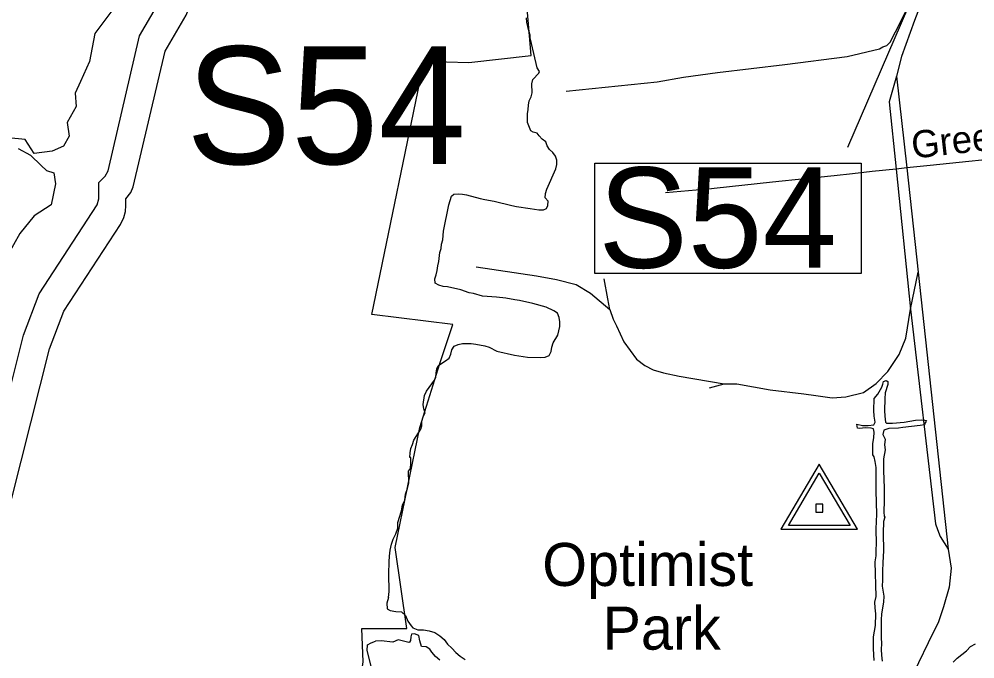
# Model space of a CAD drawing. Extents: x 2290055 to 2389491, y 66597 to 237875.
# Drawn here: x 2315029 to 2318363, y 169694 to 171925 of the extents above; entities that cross this region are included whole.
import ezdxf

# ---------------------------------------------------------------- set-up
doc = ezdxf.new("R2010")
doc.units = 0
for name, color, linetype in [('Exist Boundary Land Use Park Urban  Label', 7, 'Continuous'), ('Exist Boundary Political City Limit New', 7, 'Continuous'), ('Exist Hydrographic Buffer Line', 7, 'Continuous'), ('Exist Hydrographic Island Shore', 7, 'Continuous'), ('Exist Hydrographic River Shore', 7, 'Continuous'), ('Exist Railroad Mainline', 7, 'Continuous'), ('Exist Railroad Siding', 7, 'Continuous'), ('Exist Road Non-System Type 51', 7, 'Continuous'), ('Exist Road Non-System Type 51 Label', 7, 'Continuous'), ('Exist Road Primary Interstate Structure Ovrhead Sign Number Label', 7, 'Continuous'), ('Exist Road Primary US Structure Ovrhead Sign Number Label', 7, 'Continuous'), ('Exist Survey Geodetic Marker CELL', 7, 'Continuous'), ('Map Preparation Boundary City Limit Buffer Line', 7, 'Continuous')]:
    doc.layers.add(name, color=color, linetype=linetype)

msp = doc.modelspace()

# ---------------------------------------------------------------- linework, layer by layer
at = {"layer": 'Exist Boundary Political City Limit New'}
for points in [[(2316815, 171798), (2316794.8, 172045.2), (2316910.8, 172226.9), (2317233.5, 172504.5), (2317389.8, 172580.1), (2317253.8, 172575.1), (2317334.5, 172923.3), (2317208.2, 172943.5), (2317203.2, 173079.7), (2317108.5, 173166.8), (2317005.8, 173405.6), (2317005.8, 173856.6), (2317016.8, 174083.9), (2317092.2, 174139.4), (2317036.8, 174472.5), (2317041.8, 175088.1), (2317122.5, 175093.1), (2317248.8, 175693.6), (2317294, 175910.6), (2317475.5, 176112.5), (2317465.5, 176385), (2317536.2, 176672.6), (2317500.8, 176864.3), (2317531, 177066.2)], [(2315710.2, 162417.2), (2315871.8, 164238.8), (2315544, 167110.1), (2315594.2, 167407.8), (2315735.5, 168270.7), (2315861.8, 168911.6), (2315982.8, 169451.5), (2316229.7, 169396), (2316290.2, 169486.8), (2316209.8, 169547.4), (2316229.7, 169683.6), (2316224.8, 169799.7), (2316381.2, 169799.7), (2316340.8, 170082.3), (2316426.5, 170501.1), (2316497.2, 170723.2), (2316542.5, 170859.4), (2316260, 170894.7), (2316441.8, 171777.8), (2316598, 171772.8), (2316815, 171798)]]:
    msp.add_lwpolyline(points, dxfattribs=at)
at = {"layer": 'Exist Hydrographic Buffer Line'}
for points in [[(2314878.6, 170162.4), (2315045.1, 170823), (2315099.5, 170966.8), (2315301.2, 171276.5), (2315307.8, 171298.3), (2315307.8, 171354.4), (2315329.5, 171376.8), (2315339.8, 171395.6), (2315449.3, 171866.7), (2315528.2, 172002.6), (2315700.1, 172637.5), (2315788.2, 172879), (2315783.3, 172965.4), (2315805.9, 172993.2), (2316106.5, 174379.1), (2316371.2, 175313.8), (2316405.9, 175544.1), (2316407.4, 175596.8)], [(2314971.9, 170125.5), (2315135.7, 170774.8), (2315185.4, 170906.2), (2315382.4, 171208.7), (2315394.7, 171233.1), (2315400.2, 171253.3), (2315401.9, 171274.2), (2315401.9, 171297.9), (2315418.9, 171320.5), (2315427.7, 171339.4), (2315538.7, 171812.7), (2315611.7, 171938.3), (2315624, 171967.5), (2315790.5, 172589.2), (2315877.6, 172827.3), (2315883.1, 172847.7)]]:
    msp.add_lwpolyline(points, dxfattribs=at)
at = {"layer": 'Exist Hydrographic Island Shore'}
for points in [[(2316590.2, 171311.6), (2316637.5, 171298.8), (2316654, 171295.3), (2316686.5, 171290), (2316748.2, 171274.1), (2316763.5, 171271), (2316811.5, 171264.4), (2316842.2, 171259.1), (2316858.2, 171259.5), (2316869, 171264), (2316873.2, 171275), (2316874.2, 171290.1), (2316864.5, 171301.8), (2316865, 171316.8), (2316870, 171331.1), (2316901.7, 171402.3), (2316904.5, 171417.3), (2316904.5, 171432.4), (2316900.5, 171447.1), (2316890.7, 171459.2), (2316879.5, 171470.1), (2316871.5, 171482.9), (2316866.2, 171497.2), (2316854, 171505.9), (2316843.5, 171517.5), (2316836.7, 171526.9), (2316822, 171530.1), (2316814.2, 171535.2), (2316802.7, 171563.6), (2316802, 171579), (2316802.2, 171594.5), (2316805, 171609.4), (2316805.5, 171624.8), (2316808.7, 171639.5), (2316815.5, 171653.2), (2316818.2, 171668), (2316818, 171699.2), (2316821.2, 171714.5), (2316842, 171735.6), (2316843.7, 171741.7), (2316836.5, 171755), (2316832.2, 171769.7), (2316811.7, 171859.5), (2316811.2, 171868.1), (2316806.7, 171883.4), (2316800.2, 171913.9), (2316798.7, 171929.1)], [(2316317.7, 169908), (2316319.5, 169929), (2316319, 169990.6), (2316319.5, 170032.3), (2316321, 170052.4), (2316324, 170073.2), (2316328.2, 170093.9), (2316334.5, 170111.5), (2316343.5, 170129.9), (2316349.7, 170149.1), (2316350.7, 170169.5), (2316362.5, 170209.4), (2316366, 170229.3), (2316374.2, 170247.6), (2316377.5, 170267.8), (2316383.7, 170287.3), (2316388.5, 170307), (2316387, 170348.2), (2316394, 170357.1), (2316395.7, 170375.4), (2316395, 170395.6), (2316392.5, 170396.1), (2316393.5, 170411.9), (2316396, 170427.3), (2316401.7, 170441.4), (2316406.2, 170456.2), (2316422.5, 170481.8), (2316430, 170495.3), (2316434, 170506.6), (2316433.7, 170522.6), (2316438.7, 170537.5), (2316445.5, 170551.5), (2316441, 170565.8), (2316438, 170581.3), (2316443.2, 170612.7), (2316450.7, 170627), (2316477.7, 170665.9), (2316482.5, 170675.2), (2316483.5, 170690.4), (2316486, 170705.6), (2316490.7, 170715.9), (2316503.5, 170725.1), (2316517, 170732.6), (2316528.7, 170742.4), (2316535, 170756.4), (2316538.7, 170771.4), (2316546.2, 170784.3), (2316561, 170789.7), (2316576.2, 170793.6), (2316591.5, 170794), (2316606.5, 170793.2), (2316622.5, 170791.3), (2316653.2, 170784.8), (2316668.5, 170780.2), (2316695.5, 170767.2), (2316756.7, 170752.8), (2316802, 170746.2), (2316849, 170745.2), (2316864.2, 170746.1), (2316878, 170751.6), (2316885, 170765.2), (2316887.2, 170780.6), (2316892.5, 170795.4), (2316908.5, 170822), (2316912.2, 170837.2), (2316915.5, 170852.3), (2316915.2, 170868.5), (2316913, 170884.3), (2316907, 170899), (2316894.7, 170907.8), (2316867.2, 170920.6), (2316820.5, 170933.3), (2316774, 170943.7), (2316758.7, 170945.6), (2316726.5, 170951.5), (2316694, 170955.5), (2316645, 170959), (2316614.2, 170967.4), (2316599.2, 170969.6), (2316570.5, 170980.3), (2316523.5, 170990.8), (2316508.5, 170992.7), (2316493.5, 170996.3), (2316480.5, 171003.4), (2316479.5, 171018.5), (2316484, 171033.1), (2316487.5, 171048.2), (2316490, 171064), (2316493.5, 171079.5), (2316496.5, 171110.6), (2316501, 171125.2), (2316503, 171140.3), (2316507, 171155), (2316510, 171185.6), (2316528.5, 171277.4), (2316537, 171307), (2316545, 171314.6), (2316560.2, 171315.6), (2316575.2, 171314.2), (2316590.2, 171311.6)], [(2316300.7, 169405.4), (2316305, 169425.5), (2316302.7, 169442.6), (2316291.2, 169454.3), (2316292, 169464.2), (2316286.7, 169476.1), (2316273.2, 169491.8), (2316253, 169489.3), (2316232.5, 169490.6), (2316228.5, 169497.8), (2316229.7, 169517.3), (2316232.2, 169537.2), (2316232.2, 169558.2), (2316226.5, 169568.8), (2316226, 169586), (2316238.2, 169589.9), (2316241.2, 169609.8), (2316249.2, 169628.4), (2316252.5, 169648.5), (2316257, 169668.2), (2316243.7, 169722.5), (2316244.7, 169743), (2316257, 169749.4), (2316272, 169756)]]:
    msp.add_lwpolyline(points, dxfattribs=at)
at = {"layer": 'Exist Hydrographic River Shore'}
for points in [[(2315682.3, 173058.6), (2315371.9, 172090.3), (2315390.6, 172005.4), (2315293.9, 171873.8), (2315275.2, 171777.2), (2315244, 171707), (2315225.2, 171666.1), (2315228.4, 171619.3)], [(2315228.4, 171619.3), (2315197.2, 171563.7), (2315203.4, 171516.9), (2315184.7, 171481.8), (2315144.1, 171464.2), (2315081.7, 171455.4), (2315050.5, 171505.2), (2314991.2, 171511)], [(2315025.6, 171473), (2315069.2, 171449.6), (2315106.7, 171414.5), (2315125.4, 171396.9), (2315150.4, 171388.1), (2315156.6, 171350.1), (2315141, 171277), (2315081.7, 171238.9), (2315031.8, 171177.5), (2314988.1, 171098.5)], [(2318009.2, 169770.3), (2318016.5, 169810.3), (2318016.7, 169851.2), (2318014.5, 169871.6), (2318013.5, 169891.8), (2318018.5, 169911.2), (2318014.5, 170032.5), (2318018, 170052.9), (2318019, 170073.6), (2318019.5, 170094.5), (2318018, 170147.7), (2318020.5, 170198.3), (2318018.5, 170280.1), (2318018, 170361.5), (2318015.5, 170381.7), (2318011.5, 170397.8), (2318007, 170405.8), (2318006.5, 170444.5), (2318010.7, 170464.4), (2318011.7, 170484.4), (2318009, 170495.6), (2318001, 170497.8), (2317981, 170498.9), (2317960.7, 170497), (2317953, 170498.2), (2317950.5, 170511.7), (2317970.2, 170507.4), (2317990.2, 170507.4), (2318010, 170510.4), (2318014.5, 170519.3), (2318012, 170539.6), (2318010.5, 170560.1), (2318011.2, 170601.1), (2318024.5, 170616.4), (2318038.5, 170640.8), (2318042, 170651.9), (2318044, 170661.4), (2318053, 170664.5), (2318059, 170661.1), (2318059, 170650.6), (2318050.2, 170621.2), (2318048.5, 170600.7), (2318048, 170559.7), (2318048.5, 170539.6), (2318050.5, 170519.4), (2318055, 170515.5), (2318075.2, 170515.4), (2318116, 170518.8), (2318136, 170523.2), (2318155.7, 170525.6), (2318176.2, 170526.8), (2318188.2, 170526.4), (2318193.7, 170524.7), (2318191.7, 170520.2), (2318189, 170516.4)], [(2318189, 170516.4), (2318187.2, 170510.4), (2318172, 170507.8), (2318111.5, 170500.9), (2318096.5, 170498.1), (2318062.2, 170497), (2318045.5, 170490.8), (2318042.2, 170476.5), (2318050.2, 170459.9), (2318047.5, 170439.6), (2318049.5, 170422.2), (2318043.5, 170391.2), (2318043.5, 170350.7), (2318046, 170288.6), (2318046.7, 170246.1), (2318045.5, 170205.3), (2318046.2, 170191.2), (2318049, 170188.1), (2318044.2, 170173.3), (2318042.7, 170132), (2318043.7, 170070.3), (2318042.2, 170029.3), (2318040.2, 170000), (2318040, 169988.2), (2318041, 169967.7), (2318039.2, 169947.3), (2318045.7, 169912.3), (2318043.5, 169891.8), (2318037.5, 169851.1), (2318035.5, 169829.6), (2318035.7, 169767.7), (2318037, 169747.6), (2318036.2, 169726.7), (2318037, 169706.4), (2318039, 169685.9)], [(2316317.7, 169908), (2316312.2, 169888.1), (2316313, 169868), (2316323, 169862.2), (2316343.5, 169858.8), (2316363.5, 169857.8), (2316377.2, 169844.8), (2316385.2, 169825.8), (2316396.5, 169808.6), (2316402, 169802), (2316419.7, 169795.1), (2316440, 169794.8), (2316460, 169791.7), (2316479.5, 169785.2), (2316496.7, 169774.5), (2316511.5, 169760.9), (2316523, 169744.5), (2316538, 169730.9), (2316552.5, 169715.8), (2316568, 169702.8), (2316585.2, 169692)], [(2316497, 169689.4), (2316481.2, 169701.7), (2316468.7, 169717.1), (2316462, 169727.5), (2316448.7, 169735.4), (2316432.2, 169736.9), (2316427, 169756.5), (2316423.2, 169775), (2316408.2, 169780.9), (2316398, 169780.2), (2316395.7, 169770.8), (2316394.2, 169757.7), (2316391, 169751.9), (2316388, 169751.2), (2316351.5, 169760), (2316332.5, 169752.1), (2316292.2, 169756.1), (2316272, 169756)], [(2318011.5, 169687.9), (2318009.7, 169728.6), (2318009.2, 169770.3)], [(2318286.7, 169682.1), (2318301.5, 169696.4), (2318333.5, 169721.3), (2318347.5, 169736.8), (2318365.2, 169746.4)]]:
    msp.add_lwpolyline(points, dxfattribs=at)
at = {"layer": 'Exist Railroad Mainline'}
for p, q in [((2317917.2, 171794.4), (2318030.4, 171820.9)), ((2317700.4, 171765.8), (2317917.2, 171794.4)), ((2317346.1, 171721.9), (2317465.5, 171738.8)), ((2317465.5, 171738.8), (2317700.4, 171765.8)), ((2316937.7, 171673.6), (2317254.5, 171706.2)), ((2317254.5, 171706.2), (2317346.1, 171721.9)), ((2318138.2, 170913.1), (2318165.1, 171042.6)), ((2318165.1, 171042.6), (2318269.4, 170075.8)), ((2317276.6, 170691), (2317331.2, 170679)), ((2317331.2, 170679), (2317488.5, 170653.1)), ((2317488.5, 170653.1), (2317532.4, 170652.8)), ((2317532.4, 170652.8), (2317649.1, 170631.5)), ((2317649.1, 170631.5), (2317765.8, 170618.1))]:
    msp.add_line(p, q, dxfattribs=at)
for points in [[(2318030.4, 171820.9), (2318041.9, 171827.6), (2318055.8, 171832.1), (2318067.5, 171844.7), (2318104.7, 171916), (2318173, 172056.9), (2318213.9, 172134.3), (2318244.6, 172171.7), (2318296, 172231.8)], [(2318296, 172231.8), (2318227.7, 172092.9), (2318185.2, 172005.2), (2318152.5, 171919.9), (2318107.2, 171794), (2318089.9, 171725.4)], [(2318089.9, 171725.4), (2318125.2, 171405.4), (2318165.1, 171042.6)], [(2316623.9, 171061.3), (2316833.3, 171029.5), (2316903.7, 171016.2), (2316972.3, 170998.9), (2317021.8, 170968.7), (2317090, 170911.7)], [(2317090, 170911.7), (2317101.1, 170878), (2317112.3, 170854.5), (2317138.4, 170799.4)], [(2317765.8, 170618.1), (2317808.1, 170611.9), (2317864.5, 170604), (2317912.3, 170607.8), (2317973.7, 170622.4), (2318018.4, 170654.3), (2318058.8, 170695.7), (2318098.4, 170755.3), (2318122.1, 170812.4), (2318138.2, 170913.1)], [(2317138.4, 170799.4), (2317182.8, 170739.1), (2317211.6, 170716.3), (2317240.4, 170701.3), (2317276.6, 170691)], [(2318269.4, 170075.8), (2318279.9, 170010.3), (2318272.7, 169944), (2318253.4, 169875.3), (2318235.5, 169822.4), (2318200.3, 169749.2), (2318166.5, 169680.1), (2318148.4, 169643.1), (2318024.6, 169438)]]:
    msp.add_lwpolyline(points, dxfattribs=at)
at = {"layer": 'Exist Railroad Siding'}
for p, q in [((2318089.9, 171725.4), (2318063.6, 171636.4)), ((2317436.8, 170639.2), (2317488.5, 170653.1))]:
    msp.add_line(p, q, dxfattribs=at)
for points in [[(2318063.6, 171636.4), (2318087.8, 171401.4), (2318138.2, 170913.1)], [(2317090, 170911.7), (2317082.6, 170949.1), (2317069.7, 171018.8)], [(2318138.2, 170913.1), (2318225.9, 170164.4), (2318232.6, 170144.6), (2318241.7, 170120.7), (2318269.4, 170075.8)]]:
    msp.add_lwpolyline(points, dxfattribs=at)
at = {"layer": 'Exist Road Non-System Type 51'}
for p, q in [((2318087.8, 171401.4), (2318005, 171392.6)), ((2318125.2, 171405.4), (2318087.8, 171401.4)), ((2317871.7, 171378.6), (2317770.2, 171368)), ((2317444.7, 171333.2), (2317283.6, 171318.7))]:
    msp.add_line(p, q, dxfattribs=at)
for points in [[(2318521.4, 171446.5), (2318206.3, 171414), (2318125.2, 171405.4)], [(2317770.2, 171368), (2317656.6, 171356.1), (2317453.3, 171334), (2317444.7, 171333.2)], [(2318005, 171392.6), (2317935.4, 171385.2), (2317871.7, 171378.6)]]:
    msp.add_lwpolyline(points, dxfattribs=at)
at = {"layer": 'Exist Road Primary US Structure Ovrhead Sign Number Label'}
msp.add_lwpolyline([(2319044.6, 174010.8), (2318645.5, 173161.2), (2317917.9, 171476.3)], dxfattribs=at)
msp.add_lwpolyline([(2317036.8, 171421.8), (2317965.8, 171421.8), (2317965.8, 171037.7), (2317036.8, 171037.7)], close=True, dxfattribs=at)
at = {"layer": 'Exist Survey Geodetic Marker CELL'}
for points in [[(2317953.8, 170146.6), (2317819.8, 170372.6), (2317686.3, 170146.6)], [(2317927.8, 170158.7), (2317712.3, 170158.7), (2317819.8, 170340.8)], [(2317832.1, 170205.3), (2317832.1, 170233.5), (2317807.9, 170233.5), (2317807.9, 170205.3)]]:
    msp.add_lwpolyline(points, close=True, dxfattribs=at)
at = {"layer": 'Map Preparation Boundary City Limit Buffer Line'}
for points in [[(2316815, 171798), (2316794.8, 172045.2), (2316910.8, 172226.9), (2317233.5, 172504.5), (2317389.8, 172580.1), (2317253.8, 172575.1), (2317334.5, 172923.3), (2317208.2, 172943.5), (2317203.2, 173079.7), (2317108.5, 173166.8), (2317005.8, 173405.6), (2317005.8, 173856.6), (2317016.8, 174083.9), (2317092.2, 174139.4), (2317036.8, 174472.5), (2317041.8, 175088.1), (2317122.5, 175093.1), (2317248.8, 175693.6), (2317294, 175910.6), (2317475.5, 176112.5), (2317465.5, 176385), (2317536.2, 176672.6), (2317500.8, 176864.3), (2317531, 177066.2)], [(2315710.2, 162417.2), (2315871.8, 164238.8), (2315544, 167110.1), (2315594.2, 167407.8), (2315735.5, 168270.7), (2315861.8, 168911.6), (2315982.8, 169451.5), (2316229.7, 169396), (2316290.2, 169486.8), (2316209.8, 169547.4), (2316229.7, 169683.6), (2316224.8, 169799.7), (2316381.2, 169799.7), (2316340.8, 170082.3), (2316426.5, 170501.1), (2316497.2, 170723.2), (2316542.5, 170859.4), (2316260, 170894.7), (2316441.8, 171777.8), (2316598, 171772.8), (2316815, 171798)]]:
    msp.add_lwpolyline(points, dxfattribs=at)

# ---------------------------------------------------------------- texts
at = {"layer": 'Exist Boundary Land Use Park Urban  Label'}
for s, p in [('Optimist', (2316854, 169948)), ('Park', (2317064.2, 169726))]:
    msp.add_text(s, height=150, dxfattribs=at).set_placement(p)
at = {"layer": 'Exist Road Non-System Type 51 Label'}
msp.add_text('Greenfield', height=95, rotation=6.3415, dxfattribs=at).set_placement((2318146.5, 171437.9))
at = {"layer": 'Exist Road Primary Interstate Structure Ovrhead Sign Number Label'}
msp.add_text('S54', height=410.1, dxfattribs=at).set_placement((2315611.9, 171419.1))
at = {"layer": 'Exist Road Primary US Structure Ovrhead Sign Number Label'}
msp.add_text('S54', height=350, dxfattribs=at).set_placement((2317049.4, 171057.5))

doc.saveas('drawing.dxf')
